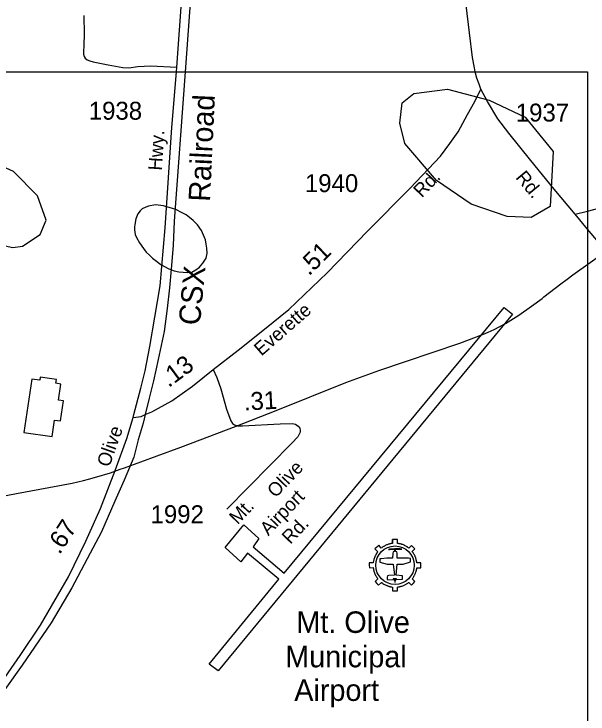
# Model space of a CAD drawing. Extents: x 2206922 to 2357709, y 510027 to 673830.
# Drawn here: x 2285056 to 2289057, y 535777 to 540656 of the extents above; entities that cross this region are included whole.
import ezdxf

# ---------------------------------------------------------------- set-up
doc = ezdxf.new("R2010")
doc.units = 0
for name, color, linetype in [('Exist Aviation Commercial or Municipal CELL', 7, 'Continuous'), ('Exist Aviation Commercial or Municipal Label', 7, 'Continuous'), ('Exist Aviation Commercial or Municipal Perimeter Paved', 7, 'Continuous'), ('Exist Cultural Warehouse Building Footprint', 7, 'Continuous'), ('Exist Hydrographic Misc Water Feature', 7, 'Continuous'), ('Exist Hydrographic Pond Under 1500 Sq Ft', 7, 'Continuous'), ('Exist Railroad Mainline', 7, 'Continuous'), ('Exist Railroad Mainline Label', 7, 'Continuous'), ('Exist Road Non-System Type 51', 7, 'Continuous'), ('Exist Road Secondary Mileage Hundredths English Label', 7, 'Continuous'), ('Exist Road Secondary Type 51 Attributed', 7, 'Continuous'), ('Exist Road Secondary Type 51 Label', 7, 'Continuous'), ('Exist Road Secondary Type 51 Number Label', 7, 'Continuous'), ('Map Preparation Inset Cut Line', 7, 'Continuous')]:
    doc.layers.add(name, color=color, linetype=linetype)

msp = doc.modelspace()

# ---------------------------------------------------------------- linework, layer by layer
at = {"layer": 'Exist Aviation Commercial or Municipal CELL'}
msp.add_line((2287694.2, 536966.7), (2287694.2, 536993.1), dxfattribs=at)
for points in [[(2287638.9, 536679.3), (2287644.6, 536676.5), (2287647.6, 536675), (2287649.2, 536674.4), (2287654.2, 536672.2), (2287654.8, 536671.9), (2287656.1, 536671.4), (2287660, 536670), (2287662.2, 536669.2), (2287666.2, 536667.9), (2287669.5, 536666.9), (2287671.7, 536666.3), (2287676.8, 536665), (2287678, 536664.7), (2287680.1, 536664.3), (2287683.2, 536663.7), (2287684.3, 536663.4), (2287685.9, 536663.1), (2287687.9, 536662.8), (2287692.6, 536662.1), (2287694.4, 536661.9), (2287694.2, 536634.7), (2287711.8, 536634.6), (2287729.4, 536634.6), (2287729.4, 536661.9), (2287734.3, 536662.5), (2287738.9, 536663.4), (2287741.4, 536663.8), (2287742.1, 536664), (2287743.5, 536664.3), (2287745.4, 536664.7), (2287748, 536665.3), (2287749.8, 536665.7), (2287753.8, 536666.8), (2287757.3, 536667.8), (2287758.7, 536668.3), (2287765.9, 536670.8), (2287772.2, 536673.3), (2287776, 536675.1), (2287780.5, 536677.1), (2287785.2, 536679.6), (2287788.6, 536681.5), (2287792.6, 536684), (2287796.5, 536686.4), (2287801, 536689.6), (2287805, 536692.7), (2287807, 536694.1), (2287826, 536674.8), (2287838.6, 536687.1), (2287850.7, 536699.8), (2287831.3, 536718.5), (2287834.9, 536722.9), (2287837.4, 536726.5), (2287840.2, 536730.7), (2287842.7, 536734.9), (2287843.9, 536736.7), (2287845.9, 536740.4), (2287847.9, 536744.1), (2287849.2, 536746.8), (2287850.7, 536749.8), (2287852, 536752.9), (2287854.5, 536758.8), (2287855.3, 536761), (2287856.7, 536764.8), (2287857.6, 536767.7), (2287858.1, 536769.4), (2287858.8, 536771.8), (2287859.5, 536774.2), (2287860.4, 536777.9), (2287861.2, 536781.2), (2287862.7, 536788.9), (2287862.9, 536790.1), (2287863.4, 536794.3), (2287863.8, 536796.2), (2287891.1, 536796.3), (2287891.1, 536813.9), (2287891, 536831.5), (2287863.7, 536831.4), (2287863.3, 536834.4), (2287862.8, 536838.1), (2287862.5, 536839.8), (2287861.7, 536844.3), (2287861.5, 536845.6), (2287861, 536847.3), (2287860.3, 536850.2), (2287859.5, 536853.6), (2287858.5, 536857), (2287857.2, 536861.5), (2287856.8, 536862.4), (2287855.8, 536865.4), (2287854.4, 536869.1), (2287852.8, 536873.2), (2287851.1, 536877.4), (2287849.2, 536881.2), (2287846.9, 536885.6), (2287845, 536889), (2287843.9, 536891), (2287843.2, 536892.1), (2287841.5, 536895), (2287839.4, 536898.4), (2287836.7, 536902.2), (2287834.3, 536905.5), (2287831.7, 536909.1), (2287850.9, 536928.1), (2287838.6, 536940.6), (2287825.5, 536952.5), (2287807.8, 536932.9), (2287805, 536935.1), (2287802, 536937.4), (2287800.7, 536938.3), (2287800, 536938.8), (2287798.7, 536939.7), (2287796.2, 536941.4), (2287793.7, 536943), (2287791.4, 536944.4), (2287787.9, 536946.5), (2287782.1, 536949.7), (2287779.3, 536951.1), (2287778.5, 536951.5), (2287774.8, 536953.3), (2287770.7, 536955.1), (2287765.1, 536957.3), (2287762.6, 536958.1), (2287759.4, 536959.2), (2287757.9, 536959.7), (2287753.6, 536961), (2287749.7, 536962.1), (2287748.2, 536962.4), (2287744.6, 536963.2), (2287740.6, 536964.1), (2287736.8, 536964.7), (2287734, 536965.2), (2287729.4, 536965.8), (2287729.4, 536993.1), (2287711.8, 536993.1), (2287694.2, 536993.1), (2287694.2, 536965.9), (2287693.5, 536965.7), (2287690.8, 536965.4), (2287687.9, 536964.9), (2287685.7, 536964.6), (2287684, 536964.3), (2287679.4, 536963.3), (2287677, 536962.8), (2287674.7, 536962.2), (2287670.2, 536961.1), (2287665.9, 536959.7), (2287662.7, 536958.7), (2287661.9, 536958.5), (2287656.4, 536956.4), (2287654.4, 536955.7), (2287653.3, 536955.2), (2287648.8, 536953.3), (2287645.8, 536951.9), (2287640.4, 536949.3), (2287637.5, 536947.6), (2287633.3, 536945.2), (2287630.3, 536943.4), (2287627, 536941.2), (2287624.4, 536939.5), (2287620.9, 536936.9), (2287618.8, 536935.3), (2287616.2, 536933.3), (2287597.8, 536952.7), (2287585, 536940.6), (2287572.1, 536928.7), (2287591.2, 536908), (2287587.4, 536902.7), (2287586.6, 536901.8), (2287586, 536900.9), (2287584.8, 536899), (2287584.2, 536898.1), (2287582.2, 536895.2), (2287578.9, 536889.5), (2287578.6, 536889), (2287577.8, 536887.6), (2287577, 536886), (2287574.6, 536881.4), (2287573.5, 536879.3), (2287570.7, 536872.9), (2287567.7, 536865.3), (2287566.4, 536861.5), (2287565.2, 536857.4), (2287564.9, 536856.1), (2287564.2, 536854), (2287563.3, 536850.5), (2287563.1, 536849.5), (2287561.8, 536844), (2287561.4, 536841.7), (2287561.1, 536839.9), (2287560.5, 536836), (2287560.3, 536834.7), (2287560.1, 536833.4), (2287559.9, 536831.5), (2287532.6, 536831.5), (2287532.5, 536813.9), (2287533, 536796.3), (2287559.8, 536797), (2287560.1, 536794.2), (2287560.4, 536792.1), (2287560.7, 536790.5), (2287561.5, 536785.6), (2287562.5, 536780.8), (2287563.6, 536776.1), (2287564.9, 536771.2), (2287566, 536767.8), (2287567.4, 536763.6), (2287567.8, 536762.2), (2287569.2, 536758.7), (2287571.3, 536753.4), (2287573.8, 536747.8), (2287576, 536743.5), (2287576.8, 536741.9), (2287577.7, 536740.3), (2287579.4, 536737.4), (2287579.8, 536736.6), (2287581.9, 536733), (2287584.3, 536729.4), (2287586.3, 536726.4), (2287586.8, 536725.8), (2287589.1, 536722.6), (2287589.8, 536721.6), (2287591, 536720), (2287592.6, 536718.1), (2287573.1, 536700), (2287585, 536687.1), (2287597.2, 536674.4), (2287617.2, 536693.5), (2287618.9, 536692.4), (2287619.9, 536691.6), (2287623.9, 536688.7), (2287627.7, 536686.3), (2287633, 536682.9)], [(2287638.9, 536679.3), (2287644.6, 536676.5), (2287647.6, 536675), (2287649.2, 536674.4), (2287654.2, 536672.2), (2287654.8, 536671.9), (2287656.1, 536671.4), (2287660, 536670), (2287662.2, 536669.2), (2287666.2, 536667.9), (2287669.5, 536666.9), (2287671.7, 536666.3), (2287676.8, 536665), (2287678, 536664.7), (2287680.1, 536664.3), (2287683.2, 536663.7), (2287684.3, 536663.4), (2287685.9, 536663.1), (2287687.9, 536662.8), (2287692.6, 536662.1), (2287694.4, 536661.9), (2287694.2, 536634.7), (2287711.8, 536634.6), (2287729.4, 536634.6), (2287729.4, 536661.9), (2287734.3, 536662.5), (2287738.9, 536663.4), (2287741.4, 536663.8), (2287742.1, 536664), (2287743.5, 536664.3), (2287745.4, 536664.7), (2287748, 536665.3), (2287749.8, 536665.7), (2287753.8, 536666.8), (2287757.3, 536667.8), (2287758.7, 536668.3), (2287765.9, 536670.8), (2287772.2, 536673.3), (2287776, 536675.1), (2287780.5, 536677.1), (2287785.2, 536679.6), (2287788.6, 536681.5), (2287792.6, 536684), (2287796.5, 536686.4), (2287801, 536689.6), (2287805, 536692.7), (2287807, 536694.1), (2287826, 536674.8), (2287838.6, 536687.1), (2287850.7, 536699.8), (2287831.3, 536718.5), (2287834.9, 536722.9), (2287837.4, 536726.5), (2287840.2, 536730.7), (2287842.7, 536734.9), (2287843.9, 536736.7), (2287845.9, 536740.4), (2287847.9, 536744.1), (2287849.2, 536746.8), (2287850.7, 536749.8), (2287852, 536752.9), (2287854.5, 536758.8), (2287855.3, 536761), (2287856.7, 536764.8), (2287857.6, 536767.7), (2287858.1, 536769.4), (2287858.8, 536771.8), (2287859.5, 536774.2), (2287860.4, 536777.9), (2287861.2, 536781.2), (2287862.7, 536788.9), (2287862.9, 536790.1), (2287863.4, 536794.3), (2287863.8, 536796.2), (2287891.1, 536796.3), (2287891.1, 536813.9), (2287891, 536831.5), (2287863.7, 536831.4), (2287863.3, 536834.4), (2287862.8, 536838.1), (2287862.5, 536839.8), (2287861.7, 536844.3), (2287861.5, 536845.6), (2287861, 536847.3), (2287860.3, 536850.2), (2287859.5, 536853.6), (2287858.5, 536857), (2287857.2, 536861.5), (2287856.8, 536862.4), (2287855.8, 536865.4), (2287854.4, 536869.1), (2287852.8, 536873.2), (2287851.1, 536877.4), (2287849.2, 536881.2), (2287846.9, 536885.6), (2287845, 536889), (2287843.9, 536891), (2287843.2, 536892.1), (2287841.5, 536895), (2287839.4, 536898.4), (2287836.7, 536902.2), (2287834.3, 536905.5), (2287831.7, 536909.1), (2287850.9, 536928.1), (2287838.6, 536940.6), (2287825.5, 536952.5), (2287807.8, 536932.9), (2287805, 536935.1), (2287802, 536937.4), (2287800.7, 536938.3), (2287800, 536938.8), (2287798.7, 536939.7), (2287796.2, 536941.4), (2287793.7, 536943), (2287791.4, 536944.4), (2287787.9, 536946.5), (2287782.1, 536949.7), (2287779.3, 536951.1), (2287778.5, 536951.5), (2287774.8, 536953.3), (2287770.7, 536955.1), (2287765.1, 536957.3), (2287762.6, 536958.1), (2287759.4, 536959.2), (2287757.9, 536959.7), (2287753.6, 536961), (2287749.7, 536962.1), (2287748.2, 536962.4), (2287744.6, 536963.2), (2287740.6, 536964.1), (2287736.8, 536964.7), (2287734, 536965.2), (2287729.4, 536965.8), (2287729.4, 536993.1), (2287711.8, 536993.1), (2287694.2, 536993.1), (2287694.2, 536965.9), (2287693.5, 536965.7), (2287690.8, 536965.4), (2287687.9, 536964.9), (2287685.7, 536964.6), (2287684, 536964.3), (2287679.4, 536963.3), (2287677, 536962.8), (2287674.7, 536962.2), (2287670.2, 536961.1), (2287665.9, 536959.7), (2287662.7, 536958.7), (2287661.9, 536958.5), (2287656.4, 536956.4), (2287654.4, 536955.7), (2287653.3, 536955.2), (2287648.8, 536953.3), (2287645.8, 536951.9), (2287640.4, 536949.3), (2287637.5, 536947.6), (2287633.3, 536945.2), (2287630.3, 536943.4), (2287627, 536941.2), (2287624.4, 536939.5), (2287620.9, 536936.9), (2287618.8, 536935.3), (2287616.2, 536933.3), (2287597.8, 536952.7), (2287585, 536940.6), (2287572.1, 536928.7), (2287591.2, 536908), (2287587.4, 536902.7), (2287586.6, 536901.8), (2287586, 536900.9), (2287584.8, 536899), (2287584.2, 536898.1), (2287582.2, 536895.2), (2287578.9, 536889.5), (2287578.6, 536889), (2287577.8, 536887.6), (2287577, 536886), (2287574.6, 536881.4), (2287573.5, 536879.3), (2287570.7, 536872.9), (2287567.7, 536865.3), (2287566.4, 536861.5), (2287565.2, 536857.4), (2287564.9, 536856.1), (2287564.2, 536854), (2287563.3, 536850.5), (2287563.1, 536849.5), (2287561.8, 536844), (2287561.4, 536841.7), (2287561.1, 536839.9), (2287560.5, 536836), (2287560.3, 536834.7), (2287560.1, 536833.4), (2287559.9, 536831.5), (2287532.6, 536831.5), (2287532.5, 536813.9), (2287533, 536796.3), (2287559.8, 536797), (2287560.1, 536794.2), (2287560.4, 536792.1), (2287560.7, 536790.5), (2287561.5, 536785.6), (2287562.5, 536780.8), (2287563.6, 536776.1), (2287564.9, 536771.2), (2287566, 536767.8), (2287567.4, 536763.6), (2287567.8, 536762.2), (2287569.2, 536758.7), (2287571.3, 536753.4), (2287573.8, 536747.8), (2287576, 536743.5), (2287576.8, 536741.9), (2287577.7, 536740.3), (2287579.4, 536737.4), (2287579.8, 536736.6), (2287581.9, 536733), (2287584.3, 536729.4), (2287586.3, 536726.4), (2287586.8, 536725.8), (2287589.1, 536722.6), (2287589.8, 536721.6), (2287591, 536720), (2287592.6, 536718.1), (2287573.1, 536700), (2287585, 536687.1), (2287597.2, 536674.4), (2287617.2, 536693.5), (2287618.9, 536692.4), (2287619.9, 536691.6), (2287623.9, 536688.7), (2287627.7, 536686.3), (2287633, 536682.9)], [(2287698.9, 536822.3), (2287707.2, 536745.5), (2287668.4, 536742.2), (2287659.3, 536740), (2287658.1, 536731.4), (2287658.1, 536714.9), (2287699.8, 536711.6), (2287706.5, 536724.2), (2287710.9, 536695.2), (2287711.8, 536695.2), (2287716.3, 536724.2), (2287722.3, 536714.1), (2287764.7, 536716.3), (2287764.7, 536735.3), (2287762.9, 536740.6), (2287719.3, 536744.4), (2287727, 536822.3), (2287769.6, 536822.3), (2287819.7, 536836.4), (2287819.7, 536856.3), (2287818.5, 536860.9), (2287805.1, 536863.4), (2287768.1, 536863.4), (2287727.8, 536863.4), (2287726.9, 536898.5), (2287723.4, 536906.7), (2287716.1, 536909.5), (2287714.8, 536921), (2287710.9, 536924.9), (2287748.2, 536925.2), (2287758.2, 536926.5), (2287746.9, 536928.5), (2287710.9, 536929.2), (2287673, 536926.3), (2287665.2, 536923.8), (2287672.7, 536923.2), (2287710.5, 536924.8), (2287707.8, 536921), (2287706.3, 536909.5), (2287698.6, 536906.7), (2287695.9, 536898.5), (2287695, 536863.4), (2287654.9, 536863.4), (2287614.6, 536859.4), (2287607.9, 536859.1), (2287605.5, 536857.5), (2287604.8, 536854.6), (2287604.8, 536835.1), (2287657, 536822.3)]]:
    msp.add_lwpolyline(points, close=True, dxfattribs=at)
msp.add_circle((2287711.8, 536813.9), 134.1, dxfattribs=at)
msp.add_circle((2287711.8, 536813.9), 134.1, dxfattribs=at)
at = {"layer": 'Exist Aviation Commercial or Municipal Perimeter Paved'}
msp.add_lwpolyline([(2286478.6, 536077.2), (2286416.2, 536124.6), (2286902.3, 536716.8), (2286682.6, 536898.7), (2286637.2, 536838.3), (2286526.5, 536937.3), (2286656.8, 537094.4), (2286761.7, 537001.3), (2286722.1, 536943.1), (2286939.7, 536759.2), (2288471.6, 538610.6), (2288530, 538563.1), (2286478.6, 536077.2)], dxfattribs=at)
at = {"layer": 'Exist Cultural Warehouse Building Footprint'}
for p, q in [((2285180.6, 538111.8), (2285124, 537740)), ((2285234.9, 538103.5), (2285180.6, 538111.8)), ((2285238.3, 538125.7), (2285234.9, 538103.5)), ((2285350.9, 538108.5), (2285238.3, 538125.7)), ((2285346.9, 538082.1), (2285350.9, 538108.5)), ((2285382.7, 538076.6), (2285346.9, 538082.1)), ((2285365.8, 537965.2), (2285382.7, 538076.6)), ((2285401.3, 537959.8), (2285365.8, 537965.2)), ((2285380, 537819.9), (2285401.3, 537959.8)), ((2285320.7, 537710.1), (2285338.4, 537826.2)), ((2285338.4, 537826.2), (2285380, 537819.9)), ((2285124, 537740), (2285320.7, 537710.1))]:
    msp.add_line(p, q, dxfattribs=at)
at = {"layer": 'Exist Hydrographic Misc Water Feature'}
for p, q in [((2288737, 538673.8), (2288749.9, 538684)), ((2287599, 538170.4), (2288163.1, 538361.7))]:
    msp.add_line(p, q, dxfattribs=at)
for points in [[(2286134.3, 538880.5), (2286172, 538867.1), (2286204.4, 538859), (2286265.9, 538853.8), (2286294.4, 538856), (2286322.1, 538872.5), (2286348.2, 538890.5), (2286371.5, 538919), (2286395.5, 538955.2), (2286401.1, 538989.2), (2286399, 539025.2), (2286394.3, 539051), (2286390, 539082.9), (2286363.5, 539146.5), (2286335.2, 539186.4), (2286304.9, 539216.1), (2286278.9, 539237.9), (2286256.3, 539255.5), (2286228.4, 539269.4), (2286184.3, 539292.7), (2286097.8, 539319.9), (2286041.8, 539325.5), (2285992.4, 539317.1), (2285974.3, 539310.9), (2285948.5, 539298.6), (2285934.4, 539284.5), (2285918.8, 539262.6), (2285904.8, 539228.1), (2285897.5, 539188.3), (2285895.2, 539170.4), (2285895.6, 539152.1), (2285900.1, 539120.2), (2285910.2, 539098.4), (2285930.5, 539060.4), (2285958.8, 539020.9), (2285977.4, 538997), (2285999.4, 538975.5), (2286021.5, 538953.5), (2286039.8, 538939.8), (2286078.1, 538910.1), (2286134.3, 538880.5)], [(2288912.3, 538809), (2288951.1, 538837.9), (2289210.1, 539021.9), (2289240.2, 539042)], [(2288912.3, 538809), (2288951.1, 538837.9), (2289210.1, 539021.9), (2289240.2, 539042)], [(2288749.9, 538684), (2288867.8, 538776.2), (2288912.3, 538809)], [(2288749.9, 538684), (2288867.8, 538776.2), (2288912.3, 538809)], [(2288360.9, 538438.1), (2288404, 538456.9), (2288483, 538498.9), (2288574, 538556.2), (2288664, 538618.9), (2288737, 538673.8)], [(2288360.9, 538438.1), (2288404, 538456.9), (2288483, 538498.9), (2288574, 538556.2), (2288664, 538618.9), (2288737, 538673.8)], [(2288163.1, 538361.7), (2288329, 538424.1), (2288360.9, 538438.1)], [(2288163.1, 538361.7), (2288329, 538424.1), (2288360.9, 538438.1)], [(2286604.3, 537783.8), (2286883.8, 537893), (2287367.9, 538086.9), (2287599, 538170.4)], [(2286604.3, 537783.8), (2286883.8, 537893), (2287367.9, 538086.9), (2287599, 538170.4)], [(2286053.3, 537576.4), (2286218, 537636.7), (2286604.3, 537783.8)], [(2285795.1, 537482.4), (2285826.9, 537493.4), (2286053.3, 537576.4)], [(2285795.1, 537482.4), (2285826.9, 537493.4), (2286053.3, 537576.4)], [(2285574.3, 537413.4), (2285634, 537429.6), (2285727.9, 537459.1), (2285795.1, 537482.4)], [(2285574.3, 537413.4), (2285634, 537429.6), (2285727.9, 537459.1), (2285795.1, 537482.4)], [(2285073.6, 537314.4), (2285460.9, 537386.9), (2285541.1, 537404.4), (2285574.3, 537413.4)], [(2285073.6, 537314.4), (2285460.9, 537386.9), (2285541.1, 537404.4), (2285574.3, 537413.4)], [(2284520.7, 537214), (2284889.8, 537280.1), (2285073.6, 537314.4)], [(2284520.7, 537214), (2284889.8, 537280.1), (2285073.6, 537314.4)]]:
    msp.add_lwpolyline(points, dxfattribs=at)
at = {"layer": 'Exist Hydrographic Pond Under 1500 Sq Ft'}
for points in [[(2288494, 539244.2), (2288243, 539331.3), (2288000.1, 539496.9), (2287781.1, 539753.8), (2287746, 539895.5), (2287761, 540036.2), (2287844, 540103.4), (2288077, 540131.5), (2288368.9, 540056.7), (2288619.9, 539936.9), (2288813.9, 539696.9), (2288793, 539313.6), (2288659.9, 539237.6), (2288494, 539244.2)], [(2285046.9, 539028.4), (2285114, 539036.9), (2285238, 539119.7), (2285279, 539220.4), (2285218.9, 539388.9), (2285051, 539559.6), (2284866.9, 539642), (2284709, 539632.1), (2284584.9, 539549.3), (2284576.9, 539421.5), (2284662, 539265.7), (2284762.9, 539126), (2284897, 539060.9), (2285046.9, 539028.4)]]:
    msp.add_lwpolyline(points, dxfattribs=at)
at = {"layer": 'Exist Railroad Mainline'}
for points in [[(2286580.7, 544537.9), (2286389.1, 542174.9), (2286249, 540252.9), (2286173.2, 539212.7), (2286164.8, 539042.7), (2286150.3, 538878.7), (2286139.6, 538746.5), (2286122.9, 538602.5), (2286102.5, 538442.4), (2286060.2, 538248.1), (2286027.6, 538099.8), (2285996.8, 537977.7), (2285970.5, 537863.7)], [(2285970.5, 537863.7), (2285956.5, 537803.4), (2285921.6, 537687.1), (2285890.8, 537566.8), (2285824.4, 537406.4), (2285759.6, 537259.8), (2285665.8, 537047.2), (2285565.6, 536858.3), (2285457.6, 536655.3), (2285313.9, 536412.1), (2285112.9, 536116.5), (2284868.2, 535778.3), (2284743.9, 535605.3), (2284140, 534774), (2284110.5, 534734.3)]]:
    msp.add_lwpolyline(points, dxfattribs=at)
at = {"layer": 'Exist Road Non-System Type 51'}
msp.add_line((2288966.8, 539261.7), (2289054.2, 539282.9), dxfattribs=at)
for points in [[(2285542, 540646), (2285545.8, 540515.3), (2285542.6, 540438.3), (2285539.4, 540391.8), (2285540, 540376.1), (2285545.8, 540359.7), (2285552.3, 540349), (2285565, 540337.2), (2285585.1, 540329.3), (2285606.7, 540322.8), (2285712.5, 540302), (2285813.5, 540282.7), (2285855.1, 540281.1), (2285919.2, 540290.7), (2286007.4, 540295.5), (2286190.1, 540285.9)], [(2289054.2, 539282.9), (2289132.5, 539302), (2289374.5, 539362.9), (2289720.7, 539451.1), (2289985.2, 539518.5), (2290142.3, 539560.2), (2290244.9, 539590.7), (2290337.9, 539608.3), (2290467.7, 539608.3), (2290660.1, 539614.7), (2290846, 539624.4), (2290980.7, 539633.5)]]:
    msp.add_lwpolyline(points, dxfattribs=at)
at = {"layer": 'Exist Road Secondary Type 51 Attributed'}
for points in [[(2285885.9, 537843.6), (2285892, 537864.5), (2285940.5, 538047.1), (2285969.8, 538169.2), (2286002.8, 538338.3), (2286038.4, 538543.1), (2286074, 538760.6), (2286109.7, 539166.2), (2286154.9, 539866.2), (2286187.4, 540252.9), (2286190.1, 540285.9), (2286228.6, 540803.9), (2286297.5, 541706.9), (2286364.9, 542581.7)], [(2288309.3, 540132.3), (2288297.4, 540168), (2288281.3, 540209.7), (2288271.5, 540252.9), (2288265.3, 540280.3), (2288250.9, 540352.5), (2288230, 540524.1), (2288185.2, 540913.8)], [(2286444.4, 538177.7), (2286617.5, 538314.1), (2286801.8, 538458.4), (2286971.8, 538596.3), (2287237.9, 538852.8), (2287520, 539141.6), (2287816.2, 539441.9), (2288028.1, 539666.1), (2288093.8, 539752.7), (2288151.5, 539834.4), (2288217.2, 539956.3), (2288268.2, 540045.9), (2288309.3, 540132.3)], [(2289690.7, 538365.1), (2289646.7, 538422), (2289589.9, 538491.6), (2289503.8, 538599.8), (2289390.1, 538741), (2289254.5, 538913.3), (2289155.6, 539036.2), (2289054.2, 539157.3), (2288966.8, 539261.7), (2288821.5, 539435.1), (2288659.6, 539635.6), (2288505.7, 539824.8), (2288428.8, 539925.9), (2288356.2, 540046.8), (2288309.3, 540132.3)], [(2285970.5, 537863.7), (2286016.4, 537884.2), (2286156.6, 537960.2), (2286299, 538061.9), (2286444.4, 538177.7)], [(2286444.4, 538177.7), (2286468.5, 538122.1), (2286496.5, 538042.4), (2286537.1, 537902.5), (2286566.8, 537820.3), (2286577.8, 537800.8), (2286593.1, 537791.4), (2286616.8, 537784.6), (2286649, 537785.5), (2286911.7, 537799.1), (2286994.7, 537800.8), (2287018.5, 537797.4), (2287037.1, 537782.9), (2287048.2, 537769.6), (2287049.8, 537755), (2287049.8, 537741.4), (2287033.3, 537708.8), (2286992.6, 537664.2), (2286538.8, 537203.8)], [(2284052.9, 534755.5), (2284113.4, 534833.7), (2284291.2, 535065.2), (2284470.7, 535318.9), (2284621.1, 535523.8), (2284923.6, 535935.8), (2285099, 536183.8), (2285240.1, 536396.2), (2285435.9, 536733.2), (2285556.6, 536981.3), (2285659.6, 537210.2), (2285761.3, 537473.5), (2285841.4, 537697.3), (2285885.9, 537843.6)], [(2285885.9, 537843.6), (2285941.1, 537850.6), (2285970.5, 537863.7)]]:
    msp.add_lwpolyline(points, dxfattribs=at)
at = {"layer": 'Map Preparation Inset Cut Line'}
for p, q in [((2286187.4, 540252.9), (2286249, 540252.9)), ((2289054.2, 539282.9), (2289054.2, 539157.3))]:
    msp.add_line(p, q, dxfattribs=at)
msp.add_lwpolyline([(2282834.5, 540252.9), (2289054.2, 540252.9), (2289054.2, 521583.5), (2268884.2, 521583.5)], dxfattribs=at)

# ---------------------------------------------------------------- texts
at = {"layer": 'Exist Aviation Commercial or Municipal Label'}
for s, p in [('Mt. Olive', (2287024, 536342.1)), ('Municipal', (2286946.2, 536102.3)), ('Airport', (2287009.4, 535868))]:
    msp.add_text(s, height=150, dxfattribs=at).set_placement(p)
at = {"layer": 'Exist Railroad Mainline Label'}
for s, rotation, p in [('Railroad', 87.337, (2286421.7, 539345.5)), ('CSX', 84.6076, (2286351.5, 538481.9))]:
    msp.add_text(s, height=150, rotation=rotation, dxfattribs=at).set_placement(p)
at = {"layer": 'Exist Road Secondary Mileage Hundredths English Label'}
for s, rotation, p in [('.51', 44.9166, (2287112.2, 538826.5)), ('.13', 36.4598, (2286133.4, 538048.5)), ('.31', 3.197, (2286661.1, 537891.7)), ('.67', 56.9969, (2285373.2, 536882.9))]:
    msp.add_text(s, height=125, rotation=rotation, dxfattribs=at).set_placement(p)
at = {"layer": 'Exist Road Secondary Type 51 Label'}
for s, rotation, p in [('Hwy.', 86.3054, (2286086, 539563.1)), ('Rd.', 46.0758, (2287898.2, 539371.3)), ('Rd.', 309.5913, (2288547.9, 539515.1)), ('Everette', 41.0968, (2286780, 538268.2)), ('Olive', 70.4566, (2285719.5, 537492)), ('Olive', 46.1152, (2286878.8, 537278.7)), ('Airport', 46.1152, (2286828.7, 537015.2)), ('Mt.', 46.1152, (2286614.7, 537092.6)), ('Rd.', 46.1152, (2286981.5, 536955.2))]:
    msp.add_text(s, height=95, rotation=rotation, dxfattribs=at).set_placement(p)
at = {"layer": 'Exist Road Secondary Type 51 Number Label'}
for s, p in [('1938', (2285576.7, 539919.6)), ('1937', (2288553.5, 539907)), ('1940', (2287083.4, 539414.7)), ('1992', (2286007.6, 537106.8))]:
    msp.add_text(s, height=125, dxfattribs=at).set_placement(p)

doc.saveas('drawing.dxf')
